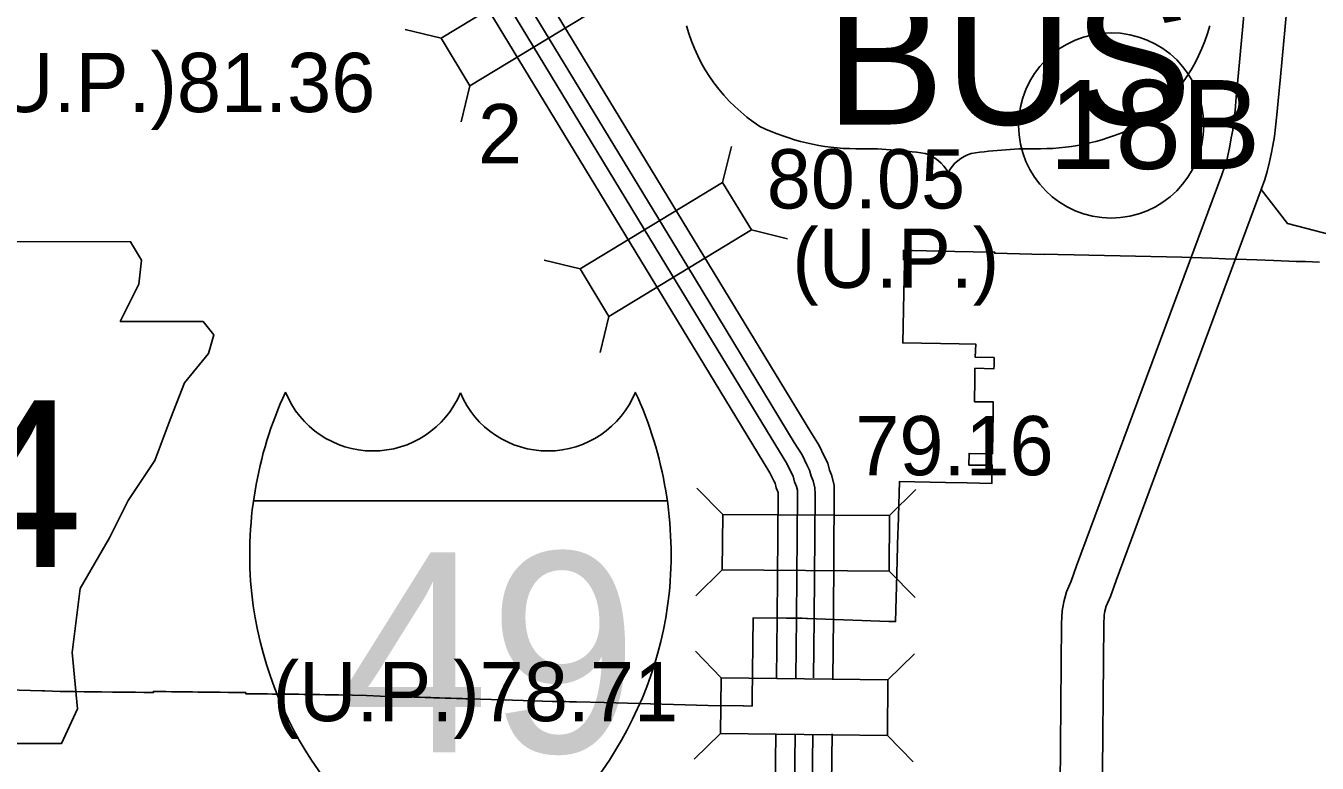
# Model space of a CAD drawing. Extents: x 77230 to 630905, y 790554 to 1662844.
# Drawn here: x 239569 to 257973, y 1552482 to 1562993 of the extents above; entities that cross this region are included whole.
import ezdxf

# ---------------------------------------------------------------- set-up
doc = ezdxf.new("R2010")
doc.units = 0
for name, color, linetype in [('Level 12', 7, 'Continuous'), ('Level 19', 7, 'Continuous'), ('Level 23', 7, 'Continuous'), ('Level 24', 7, 'Continuous'), ('Level 25', 7, 'Continuous'), ('Level 29', 7, 'Continuous'), ('Level 32', 7, 'Continuous'), ('Level 33', 7, 'Continuous'), ('Level 36', 7, 'Continuous')]:
    doc.layers.add(name, color=color, linetype=linetype)

msp = doc.modelspace()

# ---------------------------------------------------------------- linework, layer by layer
at = {"layer": 'Level 12'}
for points in [[(258004, 1559624), (257807, 1559632), (257675, 1559634), (257354, 1559646), (257350, 1559647), (257113, 1559655), (256666, 1559673), (256472, 1559681), (256469, 1559681), (256046, 1559697), (255165, 1559715), (254717, 1559724), (254510, 1559728), (254277, 1559732), (254084, 1559736), (254082, 1559735), (253378, 1559750), (253378, 1559768), (253072, 1559773), (252807, 1559778), (252205, 1559789), (252144, 1559790), (252095, 1559791), (252077, 1559791), (252077, 1559741), (252076, 1559659), (252092, 1559662), (252091, 1559619), (252091, 1559609), (252082, 1559180), (252067, 1558473), (252872, 1558460), (253107, 1558456), (253099, 1558269), (253369, 1558263), (253369, 1558244), (253367, 1558170), (253367, 1558151), (253366, 1558105), (253096, 1558111), (253092, 1557950), (253089, 1557634), (253357, 1557632), (253357, 1557613), (253354, 1557466), (253354, 1557433), (253353, 1557415), (253353, 1557413), (253350, 1557252), (253350, 1557233), (253348, 1557110), (253345, 1556995), (253344, 1556893), (253011, 1556898), (253009, 1556731), (253341, 1556730), (253336, 1556468), (252986, 1556476), (252678, 1556482), (252018, 1556495), (252014, 1556329), (252000, 1555834), (251998, 1555767), (251988, 1555382), (251982, 1555175), (251964, 1554500), (251866, 1554503), (250711, 1554545), (250693, 1554545), (250631, 1554547), (250412, 1554549), (249934, 1554552)], [(258004, 1559624), (257807, 1559632), (257675, 1559634), (257354, 1559646), (257350, 1559647), (257113, 1559655), (256666, 1559673), (256472, 1559681), (256469, 1559681), (256046, 1559697), (255165, 1559715), (254717, 1559724), (254510, 1559728), (254277, 1559732), (254084, 1559736), (254082, 1559735), (253378, 1559750), (253378, 1559768), (253072, 1559773), (252807, 1559778), (252205, 1559789), (252144, 1559790), (252095, 1559791), (252077, 1559791), (252077, 1559741), (252076, 1559659), (252092, 1559662), (252091, 1559619), (252091, 1559609), (252082, 1559180), (252067, 1558473), (252872, 1558460), (253107, 1558456), (253099, 1558269), (253369, 1558263), (253369, 1558244), (253367, 1558170), (253367, 1558151), (253366, 1558105), (253096, 1558111), (253092, 1557950), (253089, 1557634), (253357, 1557632), (253357, 1557613), (253354, 1557466), (253354, 1557433), (253353, 1557415), (253353, 1557413), (253350, 1557252), (253350, 1557233), (253348, 1557110), (253345, 1556995), (253344, 1556893), (253011, 1556898), (253009, 1556731), (253341, 1556730), (253336, 1556468), (252986, 1556476), (252678, 1556482), (252018, 1556495), (252014, 1556329), (252000, 1555834), (251998, 1555767), (251988, 1555382), (251982, 1555175), (251964, 1554500), (251866, 1554503), (250711, 1554545), (250693, 1554545), (250631, 1554547), (250412, 1554549)], [(249934, 1554552), (249920, 1553396), (249920, 1553342), (249919, 1553295), (249797, 1553297), (249790, 1553297), (249293, 1553306), (247979, 1553341), (247813, 1553345), (247419, 1553356), (247316, 1553357), (247265, 1553359), (247071, 1553363), (246658, 1553373), (246206, 1553388), (246045, 1553394), (245883, 1553399), (245840, 1553400), (245786, 1553402), (245705, 1553405), (245625, 1553407), (245545, 1553410), (245464, 1553413), (245385, 1553415), (245340, 1553417), (245297, 1553418), (245261, 1553419), (245184, 1553421), (245099, 1553424), (244994, 1553427), (244823, 1553432), (244621, 1553438), (244426, 1553444), (244023, 1553455), (243996, 1553456), (243908, 1553457), (243833, 1553458), (243758, 1553459), (243683, 1553460), (243608, 1553461), (243533, 1553462), (243458, 1553463), (243383, 1553464), (243367, 1553464), (243308, 1553464), (243233, 1553465), (243163, 1553466), (243158, 1553466), (243088, 1553467), (243083, 1553467), (243013, 1553468), (242926, 1553469), (242875, 1553470), (242779, 1553471), (242710, 1553472), (242704, 1553472), (242704, 1553487), (242629, 1553488), (242554, 1553489), (242457, 1553490), (242340, 1553492), (242320, 1553492), (242192, 1553494), (242096, 1553495), (242021, 1553496), (241946, 1553497), (241871, 1553498), (241796, 1553499), (241721, 1553500), (241646, 1553501), (241571, 1553502), (241387, 1553504), (241388, 1553489), (241382, 1553489), (241252, 1553490), (241132, 1553492), (240990, 1553493), (240939, 1553494), (240834, 1553495), (240802, 1553496), (240647, 1553497), (240532, 1553499), (240402, 1553500), (240270, 1553502), (240220, 1553502), (240100, 1553504), (240057, 1553504), (239840, 1553511), (239799, 1553512), (239146, 1553534)], [(250412, 1554549), (249934, 1554552), (249920, 1553396), (249920, 1553342), (249919, 1553295), (249797, 1553297), (249790, 1553297), (249293, 1553306), (247979, 1553341), (247813, 1553345), (247419, 1553356), (247316, 1553357), (247265, 1553359), (247071, 1553363), (246658, 1553373), (246206, 1553388), (246045, 1553394), (245883, 1553399), (245840, 1553400), (245786, 1553402), (245705, 1553405), (245625, 1553407), (245545, 1553410), (245464, 1553413), (245385, 1553415), (245340, 1553417), (245297, 1553418), (245261, 1553419), (245184, 1553421), (245099, 1553424), (244994, 1553427), (244823, 1553432), (244621, 1553438), (244426, 1553444), (244023, 1553455), (243996, 1553456), (243908, 1553457), (243833, 1553458), (243758, 1553459), (243683, 1553460), (243608, 1553461), (243533, 1553462), (243458, 1553463), (243383, 1553464), (243367, 1553464), (243308, 1553464), (243233, 1553465), (243163, 1553466), (243158, 1553466), (243088, 1553467), (243083, 1553467), (243013, 1553468), (242926, 1553469), (242875, 1553470), (242779, 1553471), (242710, 1553472), (242704, 1553472), (242704, 1553487), (242629, 1553488), (242554, 1553489), (242457, 1553490), (242340, 1553492), (242320, 1553492), (242192, 1553494), (242096, 1553495), (242021, 1553496), (241946, 1553497), (241871, 1553498), (241796, 1553499), (241721, 1553500), (241646, 1553501), (241571, 1553502), (241387, 1553504), (241388, 1553489), (241382, 1553489), (241252, 1553490), (241132, 1553492), (240990, 1553493), (240939, 1553494), (240834, 1553495), (240802, 1553496), (240647, 1553497), (240532, 1553499), (240402, 1553500), (240270, 1553502), (240220, 1553502), (240100, 1553504), (240057, 1553504), (239840, 1553511), (239799, 1553512), (239146, 1553534)]]:
    msp.add_lwpolyline(points, dxfattribs=at)
at = {"layer": 'Level 19'}
for p, q in [((245487, 1562815), (244974, 1562941)), ((245898, 1562138), (245773, 1561626)), ((249499, 1560760), (249624, 1561273)), ((249910, 1560083), (250423, 1559957)), ((247468, 1559527), (246955, 1559652)), ((247879, 1558850), (247754, 1558337)), ((249501, 1556028), (249130, 1556404)), ((251877, 1556012), (252253, 1556383)), ((249495, 1555236), (249120, 1554866)), ((251871, 1555220), (252242, 1554844)), ((249480, 1553698), (249112, 1554076)), ((251856, 1553670), (252234, 1554038)), ((249471, 1552906), (249093, 1552537)), ((251847, 1552878), (252215, 1552500))]:
    msp.add_line(p, q, dxfattribs=at)
for points in [[(245898, 1562138), (247929, 1563372), (247518, 1564049), (245487, 1562815)], [(247879, 1558850), (249910, 1560083), (249499, 1560760), (247468, 1559527)], [(249495, 1555236), (251871, 1555220), (251877, 1556012), (249501, 1556028)], [(249471, 1552906), (251847, 1552878), (251856, 1553670), (249480, 1553698)]]:
    msp.add_lwpolyline(points, close=True, dxfattribs=at)
at = {"layer": 'Level 23'}
for points in [[(254281, 1547780), (254287, 1549256), (254330, 1554473), (254338, 1554652), (254360, 1554782), (254401, 1554923), (254467, 1555077), (254543, 1555293), (256612, 1560867), (256656, 1560992), (256683, 1561076), (256709, 1561187), (256728, 1561278), (256749, 1561398), (256770, 1561507), (256782, 1561616), (256803, 1561787), (256819, 1561977), (256851, 1562321), (257043, 1564376)], [(254881, 1547778), (254887, 1549252), (254930, 1554457), (254936, 1554590), (254946, 1554648), (254967, 1554720), (255026, 1554859), (255107, 1555088), (257176, 1560662), (257226, 1560802), (257262, 1560918), (257294, 1561056), (257317, 1561165), (257339, 1561289), (257364, 1561416), (257378, 1561548), (257400, 1561725), (257417, 1561924), (257448, 1562265), (257640, 1564318)]]:
    msp.add_lwpolyline(points, dxfattribs=at)
at = {"layer": 'Level 24'}
msp.add_lwpolyline([(257176, 1560662), (257549, 1560176), (261668, 1559107), (262319, 1558558)], dxfattribs=at)
msp.add_lwpolyline([(234216, 1559920), (234558, 1557636), (234406, 1554172), (234711, 1553982), (235282, 1553982), (235282, 1552763), (240078, 1552763), (240306, 1553258), (240230, 1554058), (240344, 1554971), (240763, 1555694), (241029, 1556227), (241410, 1556798), (241638, 1557407), (241829, 1557902), (242171, 1558321), (242247, 1558587), (242095, 1558778), (240915, 1558778), (241182, 1559311), (241220, 1559653), (241062, 1559916)], close=True, dxfattribs=at)
at = {"layer": 'Level 25'}
for centre, radius, start, end in [((251374, 1563638), 2474, 195.1074, 237.1312), ((254053, 1563638), 2474, 302.8688, 344.8926), ((251420, 1564417), 3177, 244.0771, 269.5779), ((254007, 1564417), 3177, 270.4221, 295.9229), ((251494, 1555421), 5820, 81.1942, 90.9539), ((252221, 1560639), 558, 28.0342, 72.9864), ((253206, 1560639), 558, 107.0136, 151.9658), ((253934, 1555421), 5820, 89.0461, 98.8058)]:
    msp.add_arc(centre, radius, start, end, dxfattribs=at)
at = {"layer": 'Level 29'}
for points in [[(249232, 1559708), (246912, 1563528), (246816, 1563674), (246733, 1563772), (246664, 1563861), (246559, 1563984), (246445, 1564096), (246333, 1564205), (246192, 1564313), (246075, 1564411), (245924, 1564503), (245743, 1564614), (245553, 1564698), (245343, 1564797), (244550, 1565120)], [(249002, 1559556), (246680, 1563381), (246596, 1563509), (246520, 1563599), (246451, 1563687), (246357, 1563796), (246253, 1563900), (246153, 1563997), (246020, 1564099), (245915, 1564187), (245781, 1564269), (245615, 1564370), (245439, 1564448), (245233, 1564545), (244544, 1564825)], [(248787, 1559429), (246468, 1563248), (246395, 1563359), (246326, 1563441), (246258, 1563528), (246174, 1563626), (246078, 1563721), (245989, 1563807), (245864, 1563904), (245769, 1563983), (245650, 1564055), (245499, 1564148), (245335, 1564220), (245132, 1564316), (244539, 1564557)], [(248546, 1559297), (246236, 1563101), (246174, 1563194), (246112, 1563267), (246045, 1563354), (245973, 1563438), (245885, 1563525), (245809, 1563599), (245692, 1563689), (245608, 1563758), (245507, 1563821), (245371, 1563904), (245220, 1563970), (245021, 1564064), (244533, 1564263)], [(251068, 1553682), (251079, 1554547), (251091, 1556320), (251090, 1556444), (251051, 1556591), (251024, 1556660), (250997, 1556758), (250948, 1556857), (250874, 1557009), (250755, 1557199), (249232, 1559708)], [(250793, 1553697), (250804, 1554550), (250816, 1556320), (250815, 1556407), (250789, 1556505), (250763, 1556573), (250739, 1556660), (250701, 1556736), (250633, 1556876), (250521, 1557054), (249002, 1559556)], [(250543, 1553698), (250554, 1554552), (250566, 1556320), (250566, 1556373), (250551, 1556427), (250525, 1556494), (250504, 1556571), (250476, 1556627), (250414, 1556754), (250309, 1556923), (248787, 1559429)], [(250268, 1553698), (250279, 1554555), (250291, 1556320), (250291, 1556336), (250290, 1556341), (250263, 1556408), (250246, 1556473), (250229, 1556506), (250174, 1556621), (250075, 1556778), (248546, 1559297)], [(250220, 1549712), (250259, 1552901)], [(250495, 1549712), (250534, 1552901)], [(250745, 1549712), (250784, 1552893)], [(251020, 1549700), (251059, 1552901)]]:
    msp.add_lwpolyline(points, dxfattribs=at)
at = {"layer": 'Level 33'}
msp.add_circle((255037, 1561573), 1320, dxfattribs=at)
at = {"layer": 'Level 36'}
msp.add_line((242813, 1556220), (248712, 1556220), dxfattribs=at)
for centre, radius, start, end in [((248295, 1555452), 5535, 155.2204, 185.7928), ((244518, 1558280), 1348, 202.1459, 337.3414), ((247007, 1558280), 1348, 202.6586, 337.8541), ((243230, 1555452), 5535, 354.2072, 24.7796), ((248193, 1555499), 5439, 186.3923, 243.4571), ((243332, 1555499), 5439, 296.5429, 353.6077)]:
    msp.add_arc(centre, radius, start, end, dxfattribs=at)

# ---------------------------------------------------------------- texts
at = {"layer": 'Level 19'}
msp.add_text('2', height=845, dxfattribs=at).set_placement((246014, 1561033))
at = {"layer": 'Level 24'}
msp.add_text('264', height=2376, dxfattribs=at).set_placement((235080, 1555277))
at = {"layer": 'Level 25'}
msp.add_text('BUS', height=1900.8, dxfattribs=at).set_placement((250964, 1561586))
at = {"layer": 'Level 32'}
for s, p in [('(U.P.)81.36', (238773, 1561763)), ('80.05', (250128, 1560389)), ('(U.P.)', (250492, 1559258)), ('79.16', (251390, 1556586)), ('(U.P.)78.71', (243088, 1553080))]:
    msp.add_text(s, height=844.8, dxfattribs=at).set_placement(p)
at = {"layer": 'Level 33'}
msp.add_text('18B', height=1267.2, dxfattribs=at).set_placement((254150, 1560953))
at = {"layer": 'Level 36'}
msp.add_text('49', height=2851.2, dxfattribs=at).set_placement((244049, 1552635))

doc.saveas('drawing.dxf')
